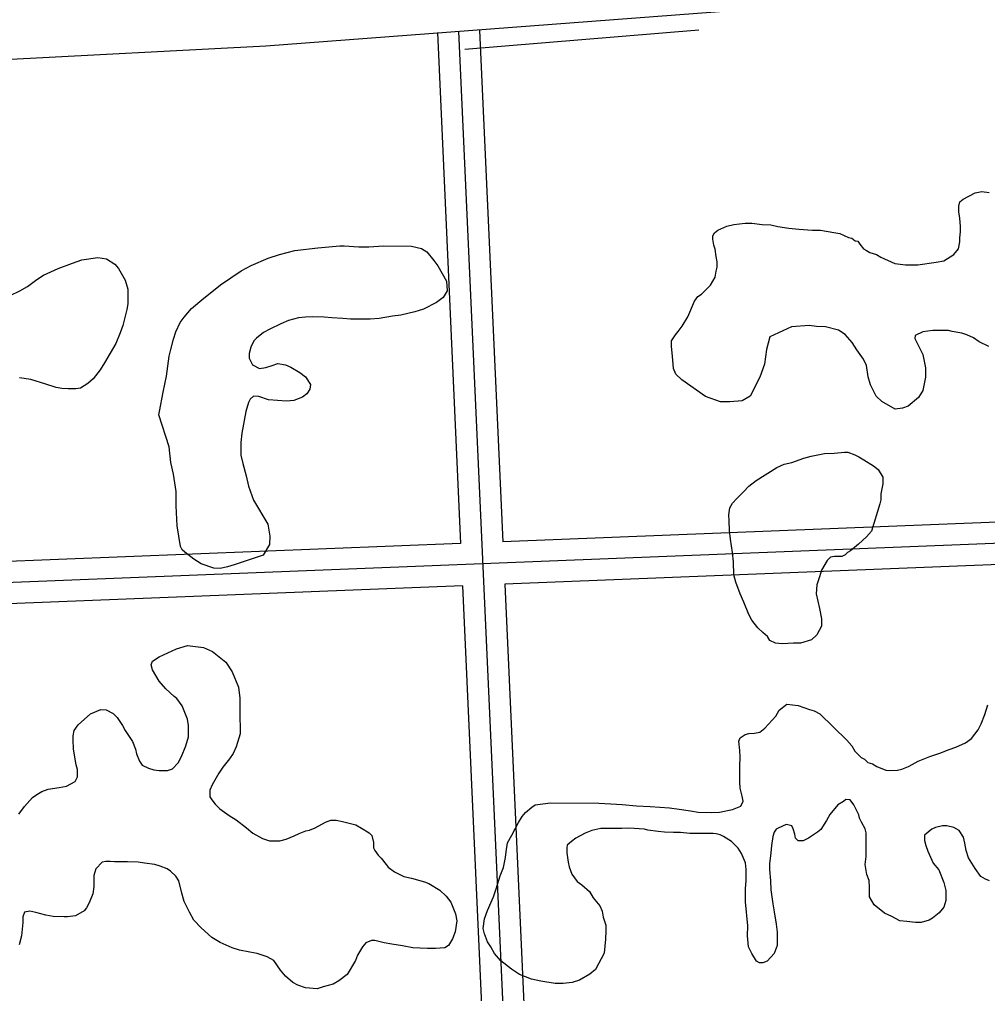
# Model space of a CAD drawing. Extents: x 3313442 to 3351311, y 721974 to 747360.
# Drawn here: x 3332372 to 3333060, y 734253 to 734944 of the extents above; entities that cross this region are included whole.
import ezdxf

# ---------------------------------------------------------------- set-up
doc = ezdxf.new("R2010")
doc.units = 0
doc.layers.add('V-ROAD-CNTR', color=7, linetype='Continuous')
doc.layers.add('V-SITE-VEGE', color=7, linetype='Continuous')

msp = doc.modelspace()

# ---------------------------------------------------------------- linework, layer by layer
at = {"layer": 'V-ROAD-CNTR'}
msp.add_line((3332688.36, 734922.96), (3332854.49, 734936.68), dxfattribs=at)
for points in [[(3334875.37, 735080.26), (3333607.33, 735005.41), (3332547.3, 734924.93), (3331216.87, 734855.5), (3329722.8, 734799.3)], [(3332698.95, 734935.99), (3332715.46, 734573.15)], [(3332668.98, 734934.63), (3332685.49, 734571.96)], [(3332683.97, 734935.31), (3332752.64, 733426.38)], [(3334634.13, 734634.41), (3329619.58, 734435.07)], [(3333917.6, 734620.94), (3332715.46, 734573.15)], [(3333919.15, 734590.97), (3332716.83, 734543.18)], [(3332685.49, 734571.96), (3331163.33, 734511.45)], [(3332686.85, 734541.99), (3331164.7, 734481.48)], [(3332686.85, 734541.99), (3332702.3, 734202.45)], [(3332716.83, 734543.18), (3332732.28, 734203.67)]]:
    msp.add_lwpolyline(points, dxfattribs=at)
at = {"layer": 'V-SITE-VEGE'}
for points in [[(3332874.37, 734797.12), (3332879.42, 734798.46), (3332887.49, 734799.46), (3332892.2, 734799.45), (3332899.6, 734798.43), (3332905.66, 734798.09), (3332910.71, 734797.08), (3332918.44, 734795.72), (3332925.51, 734795.04), (3332935.26, 734794.35), (3332940.98, 734794.35), (3332950.4, 734792.65), (3332954.77, 734791.97), (3332960.82, 734789.28), (3332963.18, 734788.6), (3332965.54, 734786.92), (3332967.55, 734786.58), (3332968.9, 734784.56), (3332971.58, 734781.19), (3332973.6, 734779.84), (3332975.95, 734778.49), (3332980.66, 734777.14), (3332983.69, 734775.12), (3332993.78, 734770.73), (3333001.18, 734769.71), (3333009.93, 734769.7), (3333023.05, 734771.71), (3333028.43, 734772.71), (3333035.5, 734777.08), (3333038.87, 734781.11), (3333039.89, 734786.15), (3333039.89, 734788.84), (3333040.23, 734793.22), (3333040.24, 734796.92), (3333039.91, 734802.98), (3333039.24, 734807.35), (3333039.25, 734811.39), (3333039.92, 734814.41), (3333042.28, 734816.43), (3333050.7, 734820.79), (3333055.41, 734821.8), (3333060.79, 734821.12)], [(3333053.6, 734715.15), (3333049.56, 734717.84), (3333044.86, 734720.2), (3333041.16, 734721.22), (3333034.43, 734722.57), (3333031.74, 734723.24), (3333020.63, 734723.26), (3333013.57, 734722.26), (3333008.18, 734719.58), (3333007.84, 734717.56), (3333013.55, 734706.11), (3333015.56, 734696.69), (3333015.55, 734689.96), (3333013.52, 734680.54), (3333010.48, 734675.5), (3333003.08, 734669.45), (3332999.04, 734668.11), (3332993.99, 734667.44), (3332984.57, 734672.84), (3332980.54, 734676.54), (3332976.51, 734684.62), (3332974.84, 734690.34), (3332973.5, 734698.42), (3332971.49, 734702.8), (3332966.79, 734709.53), (3332963.43, 734714.58), (3332958.39, 734720.31), (3332953.68, 734723.34), (3332944.6, 734725.71), (3332938.21, 734726.05), (3332932.83, 734726.73), (3332920.38, 734725.74), (3332904.89, 734718.69), (3332902.53, 734709.61), (3332901.17, 734699.18), (3332897.79, 734690.1), (3332891.04, 734676.65), (3332885.32, 734673.29), (3332876.58, 734672.63), (3332869.85, 734672.64), (3332859.42, 734676.35), (3332842.61, 734688.15), (3332838.24, 734692.19), (3332836.57, 734696.23), (3332835.91, 734704.98), (3332835.24, 734711.71), (3332835.24, 734715.74), (3332837.94, 734720.11), (3332839.96, 734722.47), (3332842.66, 734726.17), (3332846.7, 734732.89), (3332851.43, 734743.99), (3332853.79, 734747.35), (3332856.48, 734749.03), (3332862.88, 734755.41), (3332866.25, 734761.13), (3332866.93, 734765.17), (3332867.61, 734768.19), (3332867.61, 734771.89), (3332866.94, 734775.59), (3332866.28, 734780.98), (3332865.27, 734783.67), (3332864.6, 734788.05), (3332864.6, 734790.4), (3332865.62, 734792.42), (3332867.97, 734794.44), (3332874.37, 734797.12)], [(3332478.59, 734640.66), (3332471.19, 734663.21), (3332471.74, 734665.69), (3332474.23, 734679.43), (3332476.72, 734690.7), (3332478.66, 734704.99), (3332479.77, 734709.66), (3332481.7, 734717.08), (3332483.36, 734722.3), (3332486.39, 734728.9), (3332489.14, 734732.74), (3332494.37, 734738.78), (3332503.18, 734746.19), (3332507.58, 734749.76), (3332515.01, 734755.53), (3332529.59, 734765.41), (3332536.74, 734769.24), (3332548.85, 734774.45), (3332556.82, 734777.19), (3332567.82, 734779.93), (3332584.04, 734781.83), (3332599.71, 734783.19), (3332602.73, 734783.18), (3332613.18, 734782.62), (3332620.33, 734782.61), (3332630.77, 734783.15), (3332650.56, 734783.12), (3332657.71, 734781.47), (3332661.56, 734778.99), (3332666.5, 734772.94), (3332669.24, 734769.09), (3332675.55, 734758.08), (3332675.82, 734751.21), (3332673.06, 734746.54), (3332668.38, 734742.97), (3332659.03, 734738.31), (3332652.98, 734736.39), (3332643.08, 734733.93), (3332637.04, 734733.39), (3332627.69, 734731.75), (3332621.36, 734731.21), (3332607.34, 734731.22), (3332601.85, 734731.78), (3332594.15, 734732.07), (3332588.65, 734732.62), (3332580.68, 734732.91), (3332575.46, 734732.64), (3332570.51, 734732.09), (3332563.36, 734730.18), (3332557.86, 734727.98), (3332550.16, 734724.15), (3332545.48, 734721.68), (3332540.53, 734717.83), (3332538.6, 734715.91), (3332536.67, 734711.24), (3332535.29, 734706.85), (3332535.29, 734703.55), (3332537.76, 734698.87), (3332542.7, 734696.11), (3332547.1, 734696.94), (3332551.77, 734698.31), (3332555.63, 734699.68), (3332561.12, 734698.84), (3332564.97, 734697.19), (3332571.29, 734693.33), (3332575.41, 734690.3), (3332578.97, 734684.8), (3332578.42, 734681.5), (3332576.22, 734678.21), (3332573.19, 734675.74), (3332567.14, 734673.54), (3332561.92, 734673), (3332549, 734673.84), (3332542.13, 734676.32), (3332538.56, 734676.6), (3332536.08, 734674.41), (3332534.98, 734671.94), (3332533.04, 734665.61), (3332530.27, 734650.22), (3332529.44, 734643.63), (3332529.43, 734634.56), (3332530.8, 734628.78), (3332533.26, 734619.98), (3332534.9, 734612.56), (3332538.46, 734602.66), (3332548.62, 734585.6), (3332549.98, 734577.08), (3332549.7, 734571.3), (3332545.29, 734563.61), (3332524.67, 734556.77), (3332519.99, 734555.4), (3332514.77, 734554.3), (3332510.37, 734554.58), (3332501.3, 734557.62), (3332496.08, 734560.93), (3332489.77, 734565.88), (3332487.84, 734567.53), (3332486.75, 734569.73), (3332484.29, 734584.58), (3332483.48, 734598.6), (3332483.5, 734608.77)], [(3332365.73, 734748.01), (3332372.61, 734751.3), (3332378.11, 734754.32), (3332384.71, 734759.26), (3332389.39, 734762.55), (3332399.84, 734767.21), (3332410.02, 734771.05), (3332416.62, 734773.24), (3332427.89, 734774.87), (3332434.21, 734774.04), (3332439.98, 734770.18), (3332442.73, 734767.16), (3332447.39, 734758.91), (3332449.31, 734752.58), (3332449.29, 734742.14), (3332448.46, 734738.01), (3332445.7, 734726.74), (3332443.77, 734721.53), (3332440.74, 734713.83), (3332432.75, 734700.1), (3332429.72, 734695.15), (3332424.76, 734688.84), (3332420.91, 734685.54), (3332415.68, 734682.25), (3332412.38, 734681.7), (3332406.89, 734681.71), (3332402.49, 734681.99), (3332398.37, 734682.82), (3332390.95, 734685.03), (3332380.5, 734688.34), (3332372.26, 734689.45)], [(3333060.32, 734711.77), (3333053.6, 734715.15)], [(3332483.5, 734608.77), (3332481.58, 734621.14), (3332479.67, 734629.39), (3332478.59, 734640.66)], [(3332384.55, 734393.92), (3332388.12, 734395.84), (3332392.8, 734397.49), (3332400.5, 734398.85), (3332405.72, 734399.67), (3332411.77, 734402.96), (3332413.43, 734406.26), (3332413.43, 734411.48), (3332412.61, 734414.78), (3332410.7, 734426.05), (3332410.44, 734432.65), (3332410.44, 734435.4), (3332411.27, 734439.25), (3332414.02, 734443.37), (3332422.83, 734451.06), (3332429.98, 734454.07), (3332433.83, 734453.79), (3332438.77, 734451.31), (3332441.79, 734448.56), (3332445.36, 734442.78), (3332447.28, 734439.2), (3332452.49, 734431.5), (3332454.69, 734426), (3332455.5, 734422.7), (3332457.42, 734417.48), (3332459.35, 734414.72), (3332464.01, 734412.52), (3332467.59, 734411.42), (3332471.43, 734410.86), (3332477.48, 734410.85), (3332481.06, 734411.95), (3332484.91, 734416.34), (3332487.39, 734420.74), (3332490.42, 734428.43), (3332492.36, 734434.75), (3332492.37, 734442.73), (3332491.55, 734447.4), (3332489.35, 734453.17), (3332487.71, 734456.75), (3332484.14, 734461.98), (3332482.22, 734463.35), (3332476.18, 734468.86), (3332471.51, 734474.36), (3332466.85, 734482.34), (3332465.75, 734485.92), (3332466.85, 734488.39), (3332471.53, 734491.41), (3332483.91, 734497.16), (3332491.61, 734499.63), (3332502.88, 734498.24), (3332509.47, 734495.21), (3332518.81, 734487.77), (3332523.2, 734480.9), (3332527.86, 734469.9), (3332528.68, 734462.2), (3332528.66, 734448.18), (3332528.93, 734441.58), (3332528.92, 734436.91), (3332526.16, 734427.56), (3332523.95, 734422.9), (3332521.48, 734419.05), (3332516.79, 734413.28), (3332513.77, 734408.89), (3332509.08, 734400.64), (3332507.43, 734396.8), (3332507.42, 734392.12), (3332508.8, 734389.92), (3332511.27, 734386.9), (3332514.56, 734383.59), (3332521.15, 734378.92), (3332526.1, 734375.88), (3332533.51, 734370.1), (3332537.91, 734366.25), (3332544.77, 734362.67), (3332549.72, 734361.01), (3332557.14, 734361), (3332561.54, 734362.1), (3332567.32, 734364.57), (3332570.89, 734366.21), (3332575.57, 734368.13), (3332578.32, 734368.4), (3332582.17, 734370.04), (3332589.6, 734374.16), (3332593.45, 734375.53), (3332597.02, 734375.52), (3332601.69, 734374.69), (3332611.03, 734372.21), (3332615.16, 734370), (3332620.65, 734366.7), (3332622.57, 734364.77), (3332623.66, 734359.82), (3332623.66, 734355.97), (3332624.48, 734354.05), (3332626.95, 734350.75), (3332629.15, 734348.55), (3332632.72, 734344.14), (3332634.09, 734342.22), (3332638.48, 734338.91), (3332645.08, 734335.61), (3332650.58, 734334.5), (3332659.92, 734331.74)], [(3332864.77, 734366.14), (3332848.28, 734366.16), (3332841.55, 734366.84), (3332836.5, 734366.85), (3332830.11, 734367.19), (3332825.74, 734367.53), (3332818.34, 734368.55), (3332815.99, 734369.23), (3332804.88, 734369.91), (3332799.83, 734369.58), (3332785.03, 734369.6), (3332778.64, 734368.27), (3332773.93, 734366.25), (3332767.19, 734362.89), (3332764.16, 734360.54), (3332761.13, 734357.86), (3332760.79, 734355.84), (3332760.79, 734352.47), (3332761.79, 734345.74), (3332762.46, 734342.38), (3332764.47, 734337.33), (3332768.17, 734331.94), (3332771.52, 734329.58), (3332776.9, 734324.86), (3332779.59, 734320.49), (3332784.29, 734314.76), (3332785.97, 734311.06), (3332786.64, 734306.68), (3332788.65, 734300.96), (3332788.65, 734296.93), (3332788.3, 734291.2), (3332787.28, 734281.11), (3332781.21, 734269.68), (3332777.17, 734266.32), (3332769.76, 734261.96), (3332764.71, 734260.28), (3332758.32, 734259.62), (3332752.6, 734259.62), (3332742.51, 734261.32), (3332735.78, 734262.67), (3332727.38, 734266.05), (3332721.66, 734269.76), (3332713.93, 734275.82), (3332709.56, 734280.87), (3332706.87, 734285.59), (3332704.52, 734289.29), (3332702.51, 734295.01), (3332701.51, 734298.71), (3332702.53, 734305.44), (3332704.55, 734311.49), (3332708.94, 734321.24), (3332710.63, 734326.96), (3332713.67, 734336.04), (3332716.03, 734342.1), (3332717.38, 734349.16), (3332717.72, 734353.2), (3332718.74, 734359.59), (3332721.78, 734364.97), (3332724.47, 734370.01), (3332726.49, 734374.05), (3332729.19, 734378.08), (3332731.55, 734381.11), (3332735.93, 734384.8), (3332738.29, 734386.48), (3332749.39, 734387.81), (3332783.71, 734387.77), (3332792.12, 734387.09), (3332800.19, 734386.74), (3332810.28, 734385.72), (3332820.04, 734385.37), (3332833.83, 734384.35), (3332840.56, 734383.33), (3332848.64, 734382.31), (3332854.02, 734381.29), (3332863.44, 734380.95), (3332869.16, 734381.28), (3332878.58, 734383.28), (3332884.3, 734385.63), (3332885.99, 734388.99), (3332885.32, 734392.7), (3332883.98, 734398.42), (3332883.65, 734402.79), (3332883.67, 734413.9), (3332884.01, 734420.29), (3332883.68, 734425), (3332883.01, 734431.73), (3332884.02, 734434.08), (3332887.39, 734436.43), (3332890.08, 734437.1), (3332894.12, 734437.43), (3332897.83, 734438.1), (3332901.53, 734440.79), (3332909.28, 734449.53), (3332911.64, 734453.56), (3332917.03, 734457.93), (3332925.1, 734456.91), (3332933.17, 734454.21), (3332936.53, 734453.2), (3332940.57, 734451.17), (3332959.73, 734432.31), (3332963.08, 734428.27)], [(3332963.08, 734428.27), (3332965.43, 734424.56), (3332969.8, 734420.18), (3332972.16, 734418.83), (3332974.51, 734416.48), (3332977.87, 734415.46), (3332980.9, 734413.78), (3332987.29, 734411.08), (3332989.98, 734410.74), (3332995.7, 734411.07), (3332998.73, 734411.74), (3333003.44, 734413.75), (3333006.13, 734415.09), (3333010.17, 734417.44), (3333018.59, 734420.8), (3333025.66, 734423.14), (3333032.39, 734425.83), (3333037.1, 734427.5), (3333043.83, 734430.53), (3333048.21, 734433.55), (3333052.93, 734439.6), (3333054.95, 734443.97), (3333057.65, 734450.69), (3333059.68, 734457.42)], [(3332371.89, 734379.92), (3332376.01, 734385.41), (3332381.52, 734391.73), (3332384.55, 734393.92)], [(3333060.87, 734332.59), (3333058.18, 734333.61), (3333054.82, 734335.63), (3333050.79, 734341.36), (3333046.09, 734348.76), (3333044.41, 734354.15), (3333043.41, 734359.2), (3333042.41, 734363.57), (3333039.38, 734368.29), (3333035.69, 734370.31), (3333030.64, 734371.66), (3333027.61, 734371.67), (3333022.56, 734370.33), (3333019.87, 734369.32), (3333014.82, 734364.95), (3333014.82, 734361.25), (3333015.82, 734357.55), (3333017.16, 734353.51), (3333020.85, 734345.09), (3333024.88, 734340.38), (3333028.57, 734331.29), (3333029.91, 734325.57), (3333029.9, 734318.5), (3333028.55, 734313.8), (3333025.18, 734309.76), (3333020.47, 734306.07), (3333018.11, 734304.72), (3333012.39, 734303.05), (3333008.35, 734303.06), (3333002.3, 734303.73), (3332997.25, 734304.08), (3332991.53, 734307.11), (3332986.49, 734309.47), (3332979.1, 734315.54), (3332975.74, 734321.26), (3332975.75, 734327.99), (3332975.42, 734332.7), (3332973.74, 734337.08), (3332972.74, 734344.14), (3332973.42, 734349.86), (3332973.44, 734366.68), (3332972.77, 734369.38), (3332970.08, 734374.09), (3332968.74, 734377.12), (3332968.07, 734379.47), (3332965.72, 734384.19), (3332964.72, 734386.55), (3332962.03, 734389.91), (3332959, 734390.25), (3332957.32, 734388.91), (3332953.27, 734386.56), (3332947.55, 734379.5), (3332945.19, 734375.47), (3332941.14, 734369.08), (3332938.79, 734367.06), (3332932.39, 734362.7), (3332928.69, 734361.02), (3332924.98, 734361.02), (3332923.3, 734362.71), (3332922.63, 734365.74), (3332921.63, 734369.44), (3332920.62, 734371.46), (3332916.92, 734372.47), (3332914.9, 734371.8), (3332909.52, 734369.11), (3332908.17, 734367.1), (3332907.16, 734364.07), (3332906.14, 734357.68), (3332905.8, 734352.3), (3332904.78, 734344.56), (3332904.77, 734340.52), (3332905.43, 734332.45), (3332905.76, 734326.06), (3332907.1, 734316.3), (3332908.1, 734310.58), (3332909.44, 734301.83), (3332910.1, 734296.11), (3332910.09, 734286.69), (3332908.07, 734280.97), (3332903.01, 734275.59), (3332899.98, 734274.25), (3332897.63, 734274.25), (3332895.61, 734275.6), (3332892.25, 734280.99), (3332889.9, 734285.7), (3332889.24, 734293.44), (3332889.25, 734300.51), (3332887.59, 734317.67), (3332887.6, 734326.75), (3332888.28, 734332.8), (3332888.29, 734340.54), (3332887.62, 734345.25), (3332884.94, 734351.99), (3332882.58, 734355.69), (3332877.88, 734360.41), (3332872.16, 734364.11), (3332869.81, 734365.13), (3332866.78, 734365.8), (3332864.77, 734366.14)], [(3332679.66, 734291.31), (3332676.91, 734286.64), (3332674.16, 734284.99), (3332667.56, 734284.45), (3332662.06, 734284.45), (3332651.61, 734285.02), (3332644.19, 734286.4), (3332636.77, 734287.51), (3332631.28, 734288.62), (3332624.68, 734290.27), (3332622.21, 734290.28), (3332618.08, 734288.63), (3332615.88, 734285.61), (3332612.3, 734279.84), (3332610.92, 734275.99), (3332604.86, 734266.1), (3332599.08, 734261.44), (3332594.96, 734259.25), (3332587.81, 734257.33), (3332583.68, 734255.96), (3332575.43, 734256.52), (3332569.94, 734258.45), (3332566.37, 734260.38), (3332561.15, 734264.78), (3332557.58, 734269.19), (3332552.92, 734276.06), (3332548.25, 734278.55), (3332541.1, 734281.03), (3332535.88, 734281.86), (3332528.46, 734283.24), (3332523.24, 734284.9), (3332514.72, 734288.76), (3332508.95, 734292.34), (3332501.26, 734299.22), (3332496.05, 734304.72), (3332493.03, 734310.22), (3332489.19, 734317.93), (3332487.55, 734323.7), (3332485.36, 734332.5), (3332483.44, 734335.8), (3332479.6, 734339.38), (3332477.12, 734341.03), (3332472.18, 734342.96), (3332468.33, 734344.07), (3332461.18, 734345.17), (3332456.51, 734345.73), (3332449.09, 734346.01), (3332439.74, 734346.02), (3332436.72, 734346.3), (3332433.7, 734346.31), (3332430.95, 734345.76), (3332426.54, 734341.09), (3332425.16, 734336.42), (3332425.15, 734328.45), (3332424.32, 734323.23), (3332421.84, 734316.91), (3332419.91, 734313.34), (3332418.26, 734311.14), (3332412.21, 734307.57), (3332406.44, 734307.03), (3332403.96, 734307.03), (3332396.27, 734307.32), (3332391.04, 734308.15), (3332383.9, 734310.08), (3332379.77, 734310.91), (3332375.92, 734310.36), (3332374.82, 734307.07), (3332374.82, 734302.94), (3332373.71, 734293.6), (3332372.05, 734287.01)], [(3332659.92, 734331.74), (3332662.94, 734330.64), (3332670.63, 734325.95), (3332675.3, 734321.55), (3332678.59, 734317.42), (3332681.88, 734309.17), (3332682.7, 734304.22), (3332681.59, 734296.25), (3332679.66, 734291.31)]]:
    msp.add_lwpolyline(points, dxfattribs=at)
msp.add_lwpolyline([(3332977.06, 734580.66), (3332973.69, 734576.63), (3332967.97, 734571.59), (3332962.24, 734566.88), (3332960.22, 734565.54), (3332958.54, 734563.86), (3332956.18, 734562.85), (3332950.8, 734562.86), (3332948.1, 734562.19), (3332945.75, 734559.84), (3332941.7, 734553.11), (3332940.35, 734548.41), (3332938.32, 734542.69), (3332937.98, 734536.3), (3332940.32, 734525.86), (3332941.66, 734518.46), (3332941.65, 734513.41), (3332938.28, 734507.03), (3332934.58, 734503.67), (3332926.84, 734501.32), (3332921.79, 734501.33), (3332913.71, 734500.66), (3332909, 734501.34), (3332904.97, 734503.03), (3332903.29, 734506.06), (3332899.93, 734508.75), (3332896.57, 734512.12), (3332892.2, 734517.51), (3332890.19, 734521.55), (3332886.5, 734530.3), (3332883.81, 734536.36), (3332880.79, 734544.44), (3332879.46, 734549.83), (3332879.13, 734558.91), (3332878.46, 734565.64), (3332877.13, 734575.06), (3332876.46, 734581.12), (3332876.14, 734588.18), (3332875.81, 734592.22), (3332876.48, 734597.27), (3332878.51, 734600.63), (3332881.54, 734603.99), (3332886.25, 734608.69), (3332889.96, 734612.73), (3332895.35, 734616.76), (3332909.83, 734625.83), (3332915.21, 734628.17), (3332920.6, 734629.51), (3332929.01, 734632.53), (3332934.4, 734633.87), (3332943.82, 734635.88), (3332950.55, 734636.2), (3332957.95, 734636.87), (3332960.31, 734636.87), (3332965.35, 734634.84), (3332968.04, 734633.49), (3332971.74, 734631.47), (3332978.46, 734627.09), (3332981.83, 734624.39), (3332985.18, 734619), (3332985.18, 734614.3), (3332983.82, 734607.23), (3332983.82, 734602.86), (3332983.14, 734600.17)], close=True, dxfattribs=at)

doc.saveas('drawing.dxf')
